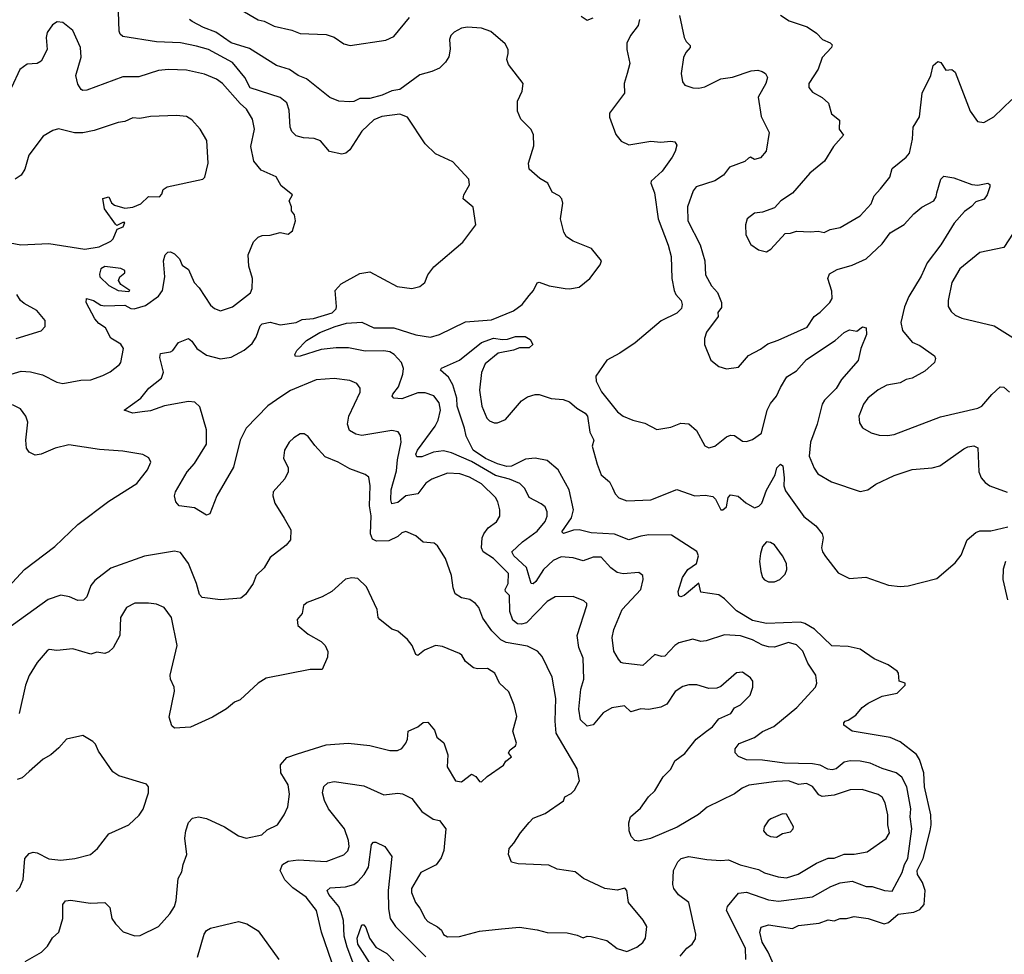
# Model space of a CAD drawing. Extents: x 1690054 to 1842981, y 782881 to 914114.
# Tile 445 of 656: x 1785468 to 1790408, y 802225 to 806914. Entities that reach past the tile are written whole.
import ezdxf

# ---------------------------------------------------------------- set-up
doc = ezdxf.new("R2010")
doc.units = 0

msp = doc.modelspace()

# ---------------------------------------------------------------- linework, layer by layer
at = {"layer": '0CON10XD'}
for points in [[(1788787.1, 802705), (1788825, 802714.7), (1788915, 802700), (1788985, 802695.3), (1789025, 802699.3), (1789083, 802673), (1789175, 802650), (1789205, 802633.2), (1789273, 802613), (1789315, 802608.7), (1789373.2, 802626.8), (1789465, 802681.9), (1789525, 802706.7), (1789555, 802707.3), (1789605, 802727.8), (1789655, 802727.1), (1789720.3, 802739.7), (1789814.7, 802805.3), (1789831.4, 802835), (1789823.6, 802873.6), (1789822.9, 802925), (1789810, 802985), (1789795, 803012.9), (1789775, 803026.2), (1789695, 803052.5), (1789635, 803050), (1789555, 803024), (1789495, 803015.9), (1789477.7, 803025), (1789445, 803066.2), (1789415, 803081.3), (1789375, 803077.4), (1789325, 803094.7), (1789265, 803092.2), (1789127, 803073), (1789092.2, 803057.8), (1789055, 803030), (1788917.3, 802962.7), (1788874, 802926), (1788767.2, 802862.8), (1788632.5, 802805), (1788575, 802792.9), (1788555, 802796.2), (1788536.2, 802815), (1788526.2, 802845), (1788524.3, 802885), (1788531.9, 802915), (1788582.2, 802957.8), (1788623.6, 803015), (1788655.5, 803045), (1788696.5, 803115), (1788735, 803154.4), (1788754.5, 803195), (1788805, 803231.8), (1788861.4, 803305), (1788913.6, 803343.6), (1788944.7, 803365.3), (1788975, 803405.6), (1789036.8, 803433.2), (1789055, 803462), (1789085, 803476), (1789133.8, 803525), (1789146.2, 803565), (1789145.7, 803595), (1789135, 803612), (1789095, 803641.2), (1789065, 803637.5), (1788985, 803569.2), (1788965, 803559.4), (1788925, 803558.5), (1788865, 803576.7), (1788825, 803576.9), (1788795, 803568.9), (1788756.9, 803543.1), (1788715, 803479.2), (1788685.4, 803464.6), (1788625, 803452.7), (1788585, 803456.2), (1788535, 803442.2), (1788501.7, 803471.7), (1788438.6, 803461.4), (1788395, 803436.5), (1788345, 803375.7), (1788315, 803369.2), (1788281.2, 803401.2), (1788273.1, 803455), (1788284.2, 803555), (1788298.4, 803605), (1788295, 803710), (1788273.8, 803765), (1788265.4, 803825), (1788314.3, 803975), (1788314, 803985), (1788298.3, 803998.3), (1788245, 804020.6), (1788155, 804017.7), (1788115, 803994.5), (1788011.4, 803888.6), (1787985, 803881.5), (1787965, 803883.8), (1787941.4, 803901.4), (1787926.8, 803945), (1787926, 804025), (1787905.6, 804045), (1787903.5, 804055), (1787918.6, 804085), (1787920.3, 804135), (1787845, 804211.5), (1787794, 804245), (1787785.3, 804265), (1787788.7, 804315), (1787796.1, 804335), (1787818.5, 804365), (1787860.5, 804395), (1787876.7, 804423.3), (1787877.6, 804455), (1787866.6, 804495), (1787855, 804517.5), (1787785, 804584.7), (1787725, 804619.7), (1787676, 804635), (1787615, 804638.4), (1787535, 804608.9), (1787505, 804588.5), (1787465, 804534.5), (1787405.5, 804525.5), (1787365, 804491.3), (1787335.6, 804485.6), (1787330, 804505), (1787331.9, 804555), (1787358.7, 804651.3), (1787363.4, 804706.6), (1787382.3, 804795), (1787378.6, 804828.6), (1787366.2, 804846.2), (1787335, 804853.5), (1787185, 804828.2), (1787153.9, 804833.9), (1787123, 804853), (1787112.5, 804885), (1787120, 804925), (1787175.7, 805045), (1787175.8, 805065.8), (1787159.5, 805089.5), (1787125, 805104.2), (1787045, 805113.5), (1786955, 805107.3), (1786826, 805054), (1786778.4, 805021.6), (1786713.3, 804976.7), (1786605, 804864.2), (1786574.5, 804805), (1786540.2, 804669.8), (1786456.9, 804525), (1786422.5, 804435), (1786405, 804427.5), (1786345.7, 804465.7), (1786267.5, 804475), (1786251.2, 804495), (1786244, 804525), (1786250, 804545), (1786307.9, 804645), (1786345, 804688.1), (1786404.5, 804785), (1786405, 804856), (1786371.1, 804971.1), (1786346.7, 804995), (1786315, 804998.1), (1786195, 804976.2), (1786125, 804951.8), (1786082.5, 804947.5), (1786035, 804940.8), (1785992.5, 804955), (1786075, 805015.8), (1786115.8, 805065), (1786178.9, 805115), (1786189.5, 805145), (1786170.9, 805219.1), (1786175, 805239.2), (1786225, 805248.6), (1786235.8, 805255), (1786264.7, 805295.3), (1786314.2, 805314.2), (1786331.1, 805301.1), (1786357.1, 805265), (1786405, 805231.2), (1786475, 805212.1), (1786528.7, 805221.3), (1786594.2, 805255.8), (1786635, 805290), (1786655, 805321.9), (1786675, 805378.1), (1786685, 805388.5), (1786725, 805397.5), (1786775, 805383.8), (1786855, 805394.7), (1786885, 805410.8), (1786942.5, 805415), (1787035, 805443.5), (1787055, 805464.2), (1787057.5, 805475), (1787051.2, 805555), (1787080.2, 805589.8), (1787175, 805641.5), (1787225, 805650), (1787362.5, 805575), (1787435, 805565.7), (1787475, 805575.8), (1787500, 805595), (1787516, 805635), (1787545.8, 805674.2), (1787692.1, 805797.9), (1787757.2, 805885), (1787743.4, 805973.4), (1787693.8, 806015), (1787696, 806035), (1787724.3, 806085), (1787720.8, 806115), (1787641.3, 806201.3), (1787555, 806242), (1787501.7, 806291.7), (1787413.3, 806425), (1787375, 806440.8), (1787285, 806427.9), (1787245, 806412.5), (1787184.7, 806355.3), (1787125, 806261.4), (1787105, 806244.4), (1787085, 806240), (1787022.4, 806252.4), (1786977, 806307), (1786945, 806317.9), (1786891.7, 806321.7), (1786855, 806331.1), (1786834.1, 806354.1), (1786825.5, 806375), (1786820.2, 806460.2), (1786807.8, 806497.8), (1786775, 806523.6), (1786625, 806572.7), (1786597.3, 806625), (1786535, 806700), (1786415, 806764.7), (1786355, 806782.4), (1786275, 806798.1), (1786155, 806803.9), (1785985, 806830), (1785971.8, 806841.8), (1785966.8, 806856.8), (1785963.4, 806953.4)], [(1786575.8, 806965.8), (1786664.4, 806914.4), (1786695, 806907.1), (1786745, 806882.5), (1786832.7, 806862.7), (1786875, 806845.5), (1787005, 806840.5), (1787045, 806826.7), (1787095, 806793.6), (1787125.4, 806785.4), (1787305, 806811.5), (1787345, 806830), (1787424.4, 806925.6)], [(1788285, 806932.9), (1788315, 806912), (1788345, 806923.1)], [(1788778, 806935), (1788802, 806825), (1788811.2, 806805), (1788831.2, 806785), (1788832, 806775), (1788809.6, 806750.4), (1788798.9, 806725), (1788787.5, 806645), (1788793.2, 806603.2), (1788805, 806586.2), (1788845, 806572), (1788875, 806570.6), (1788905, 806577.1), (1788985, 806617.5), (1789045, 806626.7), (1789137.9, 806657.9), (1789171.3, 806661.3), (1789193.3, 806655), (1789210, 806645), (1789219.4, 806625), (1789212.2, 806595), (1789172.9, 806525), (1789188.3, 806428.3), (1789227.7, 806347.7), (1789213.8, 806255), (1789185, 806220.5), (1789155, 806212.7), (1789135, 806224.3), (1789125, 806220), (1789106.9, 806203.1), (1789028.8, 806175), (1788999.2, 806135), (1788955, 806106.2), (1788861.9, 806075), (1788846.5, 806055), (1788818.9, 805975), (1788820, 805905), (1788882.9, 805785), (1788906.2, 805705), (1788908.1, 805635), (1788939.1, 805579.1), (1788968.6, 805545), (1788990, 805495), (1788989.7, 805470.3), (1788970, 805445), (1788972, 805425), (1788913.3, 805346.7), (1788904.2, 805315), (1788904.2, 805285), (1788935, 805206.7), (1788976.2, 805175), (1789015, 805161.9), (1789075, 805170.8), (1789125, 805229.2), (1789185, 805261.4), (1789221.2, 805288.8), (1789274, 805306), (1789418.3, 805371.7), (1789453.3, 805425), (1789485, 805446.9), (1789532.5, 805495), (1789544.4, 805515), (1789542.8, 805552.8), (1789522.5, 805615), (1789530.9, 805639.1), (1789569.5, 805660.5), (1789645, 805682.1), (1789715.7, 805714.3), (1789795, 805789.5), (1789835.8, 805845), (1789905, 805886.9), (1789955, 805940.5), (1789995, 805973.1), (1790054.4, 806005.6), (1790066, 806025), (1790069.2, 806045), (1790090, 806115), (1790105, 806130), (1790155, 806121.2), (1790245, 806086.9), (1790275, 806084.3), (1790325, 806093.8), (1790335, 806087.5), (1790335.8, 806075), (1790321.4, 806035), (1790306.3, 806013.7), (1790265, 806000.8), (1790243.4, 805976.6), (1790207.9, 805952.1), (1790157.1, 805892.9), (1790089.1, 805785), (1790021.8, 805695), (1789991.8, 805628.2), (1789928.8, 805525), (1789906.7, 805473.3), (1789889.6, 805395), (1789896.7, 805355), (1789945, 805296.7), (1789985, 805280), (1790057.6, 805227.6), (1790062.9, 805215), (1790058.6, 805195), (1790009.5, 805150.5), (1789945, 805116.4), (1789915, 805109.6), (1789885, 805092.3), (1789818.9, 805081.1), (1789775, 805057.8), (1789724, 805015), (1789701.9, 804985), (1789677.5, 804925), (1789681.2, 804891.2), (1789697.3, 804867.3), (1789740.9, 804840.9), (1789779.7, 804829.7), (1789822.4, 804827.6), (1789855, 804833.1), (1790088.7, 804921.3), (1790275.8, 804965), (1790295, 804975.5), (1790345, 805034.3), (1790387.5, 805072.5), (1790405, 805070), (1790434.4, 805045)], [(1789285, 806936.7), (1789328.3, 806908.3), (1789418.3, 806878.3), (1789465, 806846.7), (1789496.7, 806815), (1789535, 806798.8), (1789545, 806787.5), (1789541.2, 806775), (1789494.3, 806725), (1789473.8, 806666.2), (1789427.5, 806595), (1789427.5, 806575), (1789445, 806550), (1789495, 806523.8), (1789525.7, 806495.7), (1789541.4, 806441.4), (1789580.8, 806410.8), (1789579.6, 806365), (1789601.2, 806335), (1789551.1, 806278.9), (1789506.2, 806203.8), (1789432, 806145), (1789346.2, 806043.8), (1789286.7, 806005), (1789255, 805971.2), (1789195, 805948), (1789155, 805943.8), (1789117.5, 805915), (1789108.8, 805885), (1789111.2, 805835), (1789136.4, 805786.4), (1789175, 805760), (1789215, 805750), (1789237, 805763), (1789308.3, 805841.7), (1789335, 805843.3), (1789365.9, 805854.1), (1789435, 805849.2), (1789475, 805852.9), (1789505, 805846.9), (1789535, 805861.4), (1789585, 805871.9), (1789685, 805930), (1789740, 805990), (1789755, 806030), (1789786.5, 806065), (1789833.1, 806125), (1789845, 806167.1), (1789915.5, 806224.5), (1789932, 806245), (1789946.7, 806315), (1789951.5, 806375), (1789982.7, 806427.3), (1789995.5, 806545), (1790039.5, 806635), (1790051.4, 806685), (1790075, 806704), (1790090, 806700), (1790115, 806661.2), (1790145, 806664.2), (1790161.7, 806651.7), (1790237.1, 806455), (1790273, 806403), (1790305, 806398.8), (1790355, 806427.5), (1790445.4, 806514.6)], [(1785335, 805109.2), (1785475, 805151.5), (1785522.2, 805147.8), (1785583.1, 805133.1), (1785655, 805095.6), (1785685, 805089.5), (1785775, 805105.6), (1785825, 805107.8), (1785885, 805129.4), (1785922.6, 805147.4), (1785968.8, 805185), (1785975.8, 805195), (1785989.1, 805265), (1785975, 805286.9), (1785925, 805315.6), (1785898.1, 805368.1), (1785865, 805390.8), (1785845, 805414), (1785801.4, 805495), (1785802.5, 805515), (1785838.8, 805505), (1785875, 805481.9), (1785895, 805477.9), (1785995, 805481.8), (1786025, 805465.2), (1786042.9, 805462.9), (1786099.2, 805480.8), (1786165, 805526.9), (1786184.4, 805555), (1786195.4, 805625), (1786190, 805705), (1786198, 805735), (1786211.7, 805748.3), (1786225, 805750), (1786245, 805740), (1786269.4, 805715), (1786283.3, 805683.3), (1786315, 805660.8), (1786343.8, 805595), (1786369.2, 805569.2), (1786425, 805482), (1786445, 805466), (1786475.8, 805454.2), (1786535.6, 805474.4), (1786625.5, 805544.5), (1786634.2, 805565), (1786635.6, 805615), (1786617.9, 805677.9), (1786613.8, 805735), (1786640.3, 805799.7), (1786665, 805823.8), (1786685, 805830.8), (1786725, 805832.5), (1786775, 805846.7), (1786815, 805837.5), (1786837.5, 805855), (1786852.5, 805905), (1786847.5, 805935), (1786832.5, 805955), (1786832.5, 805975), (1786820, 806005), (1786837.5, 806035), (1786780.7, 806080.7), (1786755.5, 806125.5), (1786680.2, 806160.2), (1786642, 806205), (1786627.6, 806277.6), (1786645.5, 806365), (1786635.5, 806415), (1786606.5, 806465), (1786573.8, 806493.8), (1786484.7, 806594.7), (1786456.2, 806616.2), (1786395, 806640.7), (1786305, 806661.8), (1786215, 806663.8), (1786165, 806659.2), (1786065, 806627.1), (1786037.1, 806627.1), (1785985, 806628.2), (1785805, 806560), (1785785, 806559.2), (1785776.2, 806565), (1785760.3, 806590.3), (1785748.9, 806635), (1785776.5, 806726.5), (1785772.5, 806775), (1785735, 806860), (1785685, 806900.6), (1785655.7, 806904.3), (1785632, 806888), (1785605, 806850), (1785600, 806825), (1785605.5, 806765), (1785575, 806706.2), (1785555, 806694), (1785505, 806692), (1785468, 806665), (1785427.3, 806575)], [(1786528.9, 806798.9), (1786452.7, 806852.7), (1786390, 806875), (1786332.5, 806905), (1786320, 806915)], [(1789111.2, 802198.8), (1789108.8, 802255), (1789014.2, 802445), (1789020, 802465), (1789075, 802531.9), (1789115, 802537.3), (1789225, 802497.9), (1789275, 802492), (1789445, 802512.5), (1789538.1, 802565), (1789585, 802583.3), (1789645, 802591.2), (1789714.6, 802564.6), (1789745.5, 802564.5), (1789806.7, 802545), (1789845, 802541.9), (1789895.4, 802635), (1789906.8, 802675), (1789923.8, 802705), (1789944.2, 802855), (1789935.8, 802915), (1789939.2, 802955), (1789918.8, 803065), (1789894.1, 803114.1), (1789865, 803134.5), (1789795, 803156.4), (1789735, 803184.6), (1789685, 803193.8), (1789635, 803196.1), (1789605, 803188.5), (1789565, 803155.3), (1789545, 803150.3), (1789523.5, 803153.5), (1789485, 803173.4), (1789445, 803180.3), (1789305, 803183), (1789195, 803199.1), (1789115, 803201.1), (1789075, 803216.9), (1789058.1, 803235), (1789058.1, 803255), (1789078.1, 803281.9), (1789155, 803312.7), (1789195, 803342.5), (1789251.9, 803368.1), (1789367.6, 803462.4), (1789461.2, 803565), (1789468, 803585), (1789462.9, 803625), (1789422.7, 803685), (1789397.9, 803745), (1789365, 803777.9), (1789325, 803788.8), (1789255, 803766.1), (1789225, 803768), (1789195.3, 803775.3), (1789145, 803803.5), (1789085, 803822.1), (1789005, 803827.5), (1788913, 803797), (1788885, 803794.2), (1788844.7, 803805.3), (1788775, 803786.9), (1788755, 803773.8), (1788705, 803721.5), (1788688.3, 803718.3), (1788655, 803728.8), (1788595, 803673.3), (1788495, 803686), (1788485, 803689.2), (1788472.9, 803705), (1788449.4, 803745), (1788440.5, 803815), (1788448.9, 803855), (1788490.7, 803955), (1788584.5, 804055), (1788596.7, 804105), (1788594, 804125), (1788575, 804140), (1788495, 804134.6), (1788465, 804141.3), (1788433.8, 804163.8), (1788385, 804217.5), (1788345, 804217.9), (1788295, 804199.6), (1788245, 804213.5), (1788185, 804218.5), (1788145, 804201.1), (1788096.2, 804155), (1788057.3, 804095), (1788045, 804084.4), (1788035, 804085.8), (1788010.3, 804165), (1787946.5, 804225), (1787938, 804245), (1787990.8, 804295), (1788065, 804347.3), (1788105, 804395.7), (1788115, 804423.3), (1788114.6, 804445), (1788105, 804470), (1788085, 804484.5), (1788025, 804517.1), (1788001.7, 804561.7), (1787977.5, 804587.5), (1787925, 804609.2), (1787855, 804626.6), (1787735, 804697.4), (1787635, 804741.2), (1787595, 804751.2), (1787545, 804743.6), (1787485, 804720.9), (1787460.6, 804720.6), (1787455.5, 804735), (1787464.7, 804755), (1787552.8, 804875), (1787568.4, 804905), (1787579.7, 804955), (1787572.7, 804992.7), (1787546.3, 805026.3), (1787502, 805042), (1787465, 805042.2), (1787385, 805012.8), (1787345, 805015.8), (1787337.1, 805025), (1787340.5, 805035), (1787367.8, 805072.2), (1787389.8, 805135), (1787393.3, 805165), (1787383.2, 805195), (1787347.2, 805235), (1787325, 805247.7), (1787295, 805253.5), (1787202, 805252), (1787117.7, 805267.7), (1787055, 805267.5), (1786980.8, 805259.2), (1786875, 805225.8), (1786852.5, 805225), (1786848, 805235), (1786858.1, 805255), (1786906.9, 805305), (1786974.3, 805345), (1787051.2, 805375), (1787107.9, 805392.1), (1787185, 805397.5), (1787245, 805368.2), (1787345, 805368.6), (1787455, 805332.4), (1787529.4, 805320.6), (1787575, 805335.5), (1787705, 805397.9), (1787835, 805407.6), (1787946.3, 805453.7), (1787989.4, 805485), (1788025, 805530), (1788045.7, 805555), (1788065, 805593.3), (1788075, 805598), (1788125, 805578.9), (1788205, 805565.6), (1788226.8, 805563.2), (1788275, 805572.5), (1788328, 805615), (1788380, 805685), (1788386.7, 805705), (1788336.3, 805766.3), (1788245, 805802.5), (1788211.2, 805825), (1788198.6, 805848.6), (1788182.1, 805915), (1788193.6, 805993.6), (1788188.9, 806015), (1788175, 806030), (1788138.8, 806048.8), (1788117.5, 806095), (1788077.7, 806117.7), (1788024.3, 806165), (1788020.6, 806195), (1788048.1, 806281.9), (1788046.5, 806336.5), (1788035, 806363.8), (1787982, 806415), (1787965.8, 806455), (1787966, 806505), (1787989.2, 806555), (1787993.8, 806595), (1787920.3, 806690.3), (1787912.5, 806715), (1787918.1, 806745), (1787918.1, 806765), (1787903.4, 806793.4), (1787832.5, 806855), (1787785, 806872.7), (1787715, 806876.5), (1787685, 806871.9), (1787647.8, 806852.2), (1787631.4, 806835), (1787624.5, 806815), (1787627.2, 806767.2), (1787621.4, 806728.6), (1787605, 806701.1), (1787575, 806671.1), (1787536.1, 806653.9), (1787475, 806638.1), (1787375, 806564.2), (1787335, 806556.8), (1787285.8, 806535), (1787225, 806519.4), (1787175, 806518.6), (1787145, 806503.5), (1787125, 806501.5), (1787070, 806505), (1787024.7, 806524.7), (1786907.5, 806617.5), (1786865.8, 806635), (1786821.2, 806665), (1786756.2, 806685), (1786620.5, 806770.5), (1786528.9, 806798.9)], [(1788578.5, 806915), (1788570.5, 806885), (1788531.9, 806835), (1788515, 806797.5), (1788514.4, 806765), (1788528.5, 806695), (1788516, 806645), (1788500, 806595), (1788502.9, 806545), (1788427.1, 806445), (1788427.1, 806425), (1788458.6, 806338.6), (1788486.2, 806305), (1788525, 806287.1), (1788634.5, 806305.5), (1788685, 806300), (1788735, 806305.7), (1788755, 806300.8), (1788764.3, 806285), (1788756.9, 806253.1), (1788741.1, 806225), (1788691.1, 806155), (1788636, 806105), (1788633.8, 806095), (1788652.7, 806045), (1788671.8, 805915), (1788722.4, 805782.4), (1788736.2, 805726.2), (1788739.8, 805615), (1788750.9, 805555), (1788760.3, 805535), (1788786.2, 805506.2), (1788791.7, 805485), (1788787.7, 805465), (1788765, 805441.8), (1788687.1, 805402.9), (1788556.7, 805293.3), (1788478.7, 805241.3), (1788413.2, 805206.8), (1788358.5, 805125), (1788360.9, 805100.9), (1788387.5, 805047.5), (1788467.2, 804947.2), (1788495, 804925.6), (1788544.6, 804904.6), (1788605, 804889.5), (1788665, 804858.1), (1788735, 804870), (1788785, 804889.2), (1788825, 804886.2), (1788863, 804853), (1788906.1, 804776.1), (1788925, 804766.7), (1788955, 804773.8), (1789015, 804821.4), (1789035, 804829.2), (1789055, 804828), (1789095, 804800), (1789115, 804797.5), (1789145, 804808.6), (1789190.5, 804839.5), (1789217.9, 804955), (1789235, 804989.4), (1789265.2, 805024.8), (1789285, 805069.4), (1789316.9, 805123.1), (1789365, 805152.7), (1789415, 805210), (1789558.8, 805305), (1789605, 805345.6), (1789632.1, 805357.9), (1789668.6, 805351.4), (1789697, 805373), (1789715, 805367.5), (1789717.5, 805335), (1789687.5, 805265), (1789674.3, 805205), (1789590.7, 805109.3), (1789565, 805064.4), (1789506.2, 805005), (1789493.8, 804985), (1789469.6, 804885), (1789436.2, 804795), (1789429.5, 804725), (1789453.7, 804663.7), (1789473.1, 804635), (1789541.2, 804595), (1789685, 804547.1), (1789723.3, 804555), (1789763.3, 804583.3), (1789855, 804627.8), (1789945, 804657.1), (1790046.1, 804666.1), (1790085, 804675.8), (1790205, 804761.9), (1790225, 804771.9), (1790255, 804775.7), (1790275.6, 804765.6), (1790280, 804645), (1790292.5, 804615), (1790312.3, 804592.3), (1790336, 804576), (1790423.1, 804543.1)], [(1785385, 805801.2), (1785474.4, 805784.4), (1785615, 805791.8), (1785795, 805762.5), (1785866.7, 805775), (1785925, 805802.9), (1785937.5, 805815), (1785956.9, 805863.1), (1785987.8, 805875), (1785996.2, 805896.2), (1785985, 805897.5), (1785955, 805882.5), (1785948.3, 805888.3), (1785894.3, 805965), (1785885, 806016.7), (1785915, 806026), (1785929.2, 805995), (1785943.3, 805983.3), (1785995, 805968.8), (1786035, 805974), (1786075, 805991.2), (1786115, 806027.5), (1786170, 806025), (1786181.7, 806038.3), (1786187, 806063), (1786207.5, 806075), (1786386.2, 806115), (1786397.5, 806125), (1786413.3, 806195), (1786407.6, 806307.6), (1786373.8, 806365), (1786332.3, 806412.3), (1786305, 806428), (1786255, 806434), (1786125, 806428.6), (1786070.9, 806419.1), (1786035, 806422), (1785995, 806403.3), (1785962, 806398), (1785841.7, 806358.3), (1785785, 806347.5), (1785742.5, 806347.5), (1785663.2, 806366.8), (1785635, 806358), (1785585, 806329.2), (1785513.6, 806235), (1785493.1, 806165), (1785475.8, 806135), (1785445, 806114.6)], [(1790500, 805915), (1790405, 805771.9), (1790285, 805746.9), (1790184.3, 805665), (1790145.6, 805595), (1790125.7, 805505), (1790125.8, 805475), (1790140.7, 805450.7), (1790161.8, 805431.8), (1790195, 805416.7), (1790357.9, 805377.9), (1790450.3, 805320.3)], [(1786015, 805550), (1786020.8, 805555), (1785976.1, 805586.1), (1785963.6, 805605), (1785970, 805625), (1785995.7, 805645), (1785995.3, 805655.3), (1785976, 805666), (1785895, 805676.3), (1785875.3, 805665), (1785867.6, 805637.6), (1785870, 805625), (1785915, 805580), (1785962, 805555), (1786015, 805550)], [(1785450, 805315), (1785575, 805353.8), (1785596.2, 805375), (1785596, 805405), (1785553.3, 805455), (1785489.7, 805489.7), (1785471.2, 805505), (1785453.3, 805535)], [(1789250.8, 802175), (1789223.7, 802235), (1789193.1, 802285), (1789180.9, 802335), (1789188.3, 802361.7), (1789225, 802372.9), (1789345, 802353.8), (1789375, 802368.5), (1789479, 802381), (1789525, 802397.5), (1789555, 802393.1), (1789585, 802404.5), (1789616.2, 802403.8), (1789655, 802414.4), (1789725.7, 802404.3), (1789805, 802376.9), (1789827.5, 802385), (1789875, 802426.2), (1789953.4, 802436.6), (1789985, 802449.2), (1790006.4, 802475), (1790010.6, 802545), (1789997.4, 802585), (1789972.3, 802625), (1789971.1, 802645), (1790000.6, 802705), (1790035.9, 802844.1), (1790041.9, 802875), (1790039.3, 802925), (1790007.8, 803065), (1790004.2, 803135), (1789982.9, 803202.9), (1789967.5, 803227.5), (1789885, 803290.9), (1789835, 803313.2), (1789644.6, 803344.6), (1789603.3, 803375), (1789603, 803387), (1789610, 803395), (1789625, 803398.8), (1789662.5, 803425), (1789695, 803462.5), (1789725, 803484.2), (1789795, 803520), (1789870, 803535), (1789910, 803575), (1789910, 803585), (1789880, 803595), (1789876.7, 803635), (1789870, 803645), (1789825, 803676.9), (1789755, 803706.9), (1789685, 803756.1), (1789625, 803769.7), (1789543.3, 803773.3), (1789455, 803856.8), (1789407.3, 803885), (1789385, 803890.7), (1789215, 803884.8), (1789145, 803900.4), (1789065, 803948.7), (1789005, 804008.5), (1788975, 804028.8), (1788885, 804042.5), (1788875, 804087.5), (1788802.5, 804025), (1788785, 804018.8), (1788775, 804023.3), (1788771.2, 804045), (1788793.1, 804115), (1788820, 804155), (1788863.8, 804185), (1788873.8, 804225), (1788865, 804246.7), (1788737.7, 804327.7), (1788625, 804329.3), (1788585, 804323.4), (1788525, 804303.8), (1788453.1, 804333.1), (1788335, 804338.9), (1788275, 804354.3), (1788246.9, 804353.1), (1788196.7, 804336.7), (1788188.2, 804345), (1788236.4, 804415), (1788247.2, 804455), (1788225.3, 804555), (1788170, 804655), (1788115, 804702.5), (1788054.6, 804714.6), (1788005, 804710), (1787935, 804673.5), (1787912.2, 804672.2), (1787865, 804685.4), (1787805, 804712.7), (1787742.7, 804755), (1787707.5, 804825), (1787700, 804865), (1787663.1, 804975), (1787661.2, 805015), (1787641.7, 805081.7), (1787620, 805120), (1787580, 805155), (1787585, 805165.7), (1787674.6, 805205.4), (1787785.7, 805295), (1787845, 805316.2), (1787890.5, 805310.5), (1787915, 805311.2), (1787955, 805324.3), (1788004.3, 805324.3), (1788029.7, 805309.7), (1788043.3, 805285), (1788025, 805268), (1787975, 805267.5), (1787945, 805255.8), (1787868.3, 805241.7), (1787803.1, 805186.9), (1787785.8, 805144.2), (1787774.2, 805055.8), (1787787.5, 804975), (1787812, 804915), (1787825, 804901.2), (1787848.3, 804891.7), (1787865, 804891.2), (1787905, 804908), (1787985, 805002.5), (1788015, 805021.8), (1788055, 805034.5), (1788075, 805034.5), (1788135, 805013.6), (1788195, 805009.2), (1788227.2, 804997.2), (1788263.3, 804965), (1788305, 804940.4), (1788317.3, 804925), (1788329.2, 804845), (1788348.8, 804805), (1788340.9, 804775), (1788364.8, 804684.8), (1788385, 804630.8), (1788428, 804595), (1788441.9, 804565), (1788455.6, 804535), (1788474.7, 804514.7), (1788515, 804499.5), (1788635, 804504.4), (1788765, 804556.4), (1788855, 804525.3), (1788907.9, 804527.9), (1788945, 804521.1), (1788958.9, 804508.9), (1788985, 804454.2), (1788996.7, 804455), (1789015, 804470), (1789023.2, 804516.8), (1789035, 804530), (1789073.4, 804523.4), (1789110.5, 804490.5), (1789155, 804464.3), (1789177.2, 804472.8), (1789192, 804488), (1789215, 804553.8), (1789258.7, 804631.3), (1789266, 804665), (1789285, 804684), (1789296.5, 804675), (1789303.8, 804615), (1789301.5, 804575), (1789310.3, 804550.3), (1789401.7, 804421.7), (1789462, 804375), (1789493.8, 804335), (1789498.8, 804315), (1789491.4, 804265), (1789495.7, 804245), (1789510.7, 804220.7), (1789575, 804139.4), (1789630.7, 804110.7), (1789712.6, 804117.4), (1789827, 804077), (1789885, 804070.3), (1789925, 804073.4), (1790069.2, 804110.8), (1790161.7, 804188.3), (1790192, 804228), (1790222.5, 804305), (1790265, 804342), (1790285, 804350), (1790340.3, 804349.7), (1790425, 804370)], [(1785411.2, 804068.8), (1785491.4, 804155), (1785645, 804270.4), (1785758.9, 804381.1), (1785915, 804499.1), (1786055, 804587.5), (1786110, 804655), (1786126.2, 804695), (1786115.9, 804715.9), (1786085, 804732), (1785985, 804749.5), (1785868, 804758), (1785715, 804781.2), (1785645.3, 804764.7), (1785575, 804733.5), (1785545, 804728.6), (1785516.2, 804745), (1785501.4, 804765), (1785499.5, 804805), (1785508.8, 804895), (1785499.2, 804925), (1785471.3, 804961.3), (1785432.7, 804982.7)], [(1787033.8, 802185), (1786982.3, 802335), (1786956.9, 802445), (1786905, 802511.8), (1786838.4, 802558.4), (1786798.3, 802598.3), (1786775.6, 802645), (1786786.7, 802675), (1786815, 802692), (1786865, 802699.5), (1787005, 802690), (1787095, 802724.3), (1787115, 802743.8), (1787120.6, 802765), (1787117.5, 802795), (1787097.5, 802855), (1787018.2, 802955), (1786997.2, 802997.2), (1786986.7, 803035), (1786993.3, 803066.7), (1787014.7, 803085.3), (1787045, 803092.5), (1787195, 803070), (1787295, 803025.6), (1787365, 803033.1), (1787389.1, 803029.1), (1787436.2, 803006.2), (1787485, 802942), (1787543, 802903), (1787575, 802896), (1787605.8, 802855), (1787595.7, 802745), (1787582, 802708), (1787556.8, 802673.2), (1787480, 802635), (1787434.5, 802555), (1787434.5, 802535), (1787453.5, 802485), (1787475.9, 802455.9), (1787501.9, 802405), (1787515, 802389.2), (1787565, 802362.5), (1787584.2, 802345), (1787595, 802323.8), (1787615, 802311.9), (1787675, 802314.4), (1787775, 802341.4), (1787885, 802352.2), (1787975, 802360.8), (1788065, 802348.1), (1788115, 802334.4), (1788215, 802331.9), (1788265, 802321.5), (1788295, 802306.9), (1788315, 802315.6), (1788335, 802314.4), (1788413.7, 802293.7), (1788465, 802254.2), (1788515, 802239.2), (1788565, 802260), (1788595, 802284.2), (1788607.5, 802305), (1788613.8, 802365), (1788595.8, 802395.8), (1788523.3, 802485), (1788514.1, 802544.1), (1788505, 802556.2), (1788465, 802545.8), (1788404.3, 802554.3), (1788297.5, 802605), (1788255, 802638.8), (1788165, 802652), (1788122.7, 802672.7), (1787968.3, 802678.3), (1787935, 802687.5), (1787921.2, 802725), (1787923.8, 802755), (1787947.9, 802782.1), (1787980, 802835), (1788025, 802886.7), (1788045, 802908.6), (1788105, 802931.9), (1788196.7, 802995), (1788203.8, 803015), (1788235, 803030.8), (1788251.7, 803048.3), (1788276, 803095), (1788264.4, 803155), (1788159.6, 803335), (1788154.6, 803395), (1788158.2, 803508.2), (1788140, 803615), (1788089.6, 803719.6), (1788066.3, 803746.3), (1788015, 803771.5), (1787909.2, 803789.2), (1787881.9, 803801.9), (1787837.6, 803847.6), (1787791.1, 803911.1), (1787771.9, 803965), (1787755.6, 803985.6), (1787725.7, 804005.7), (1787685, 804013.3), (1787652.9, 804032.9), (1787642.8, 804062.8), (1787634.5, 804125), (1787605, 804210), (1787564.1, 804274.1), (1787547.7, 804287.7), (1787492.7, 804292.7), (1787455, 804323.8), (1787405, 804346), (1787385, 804340), (1787365, 804321.4), (1787320.6, 804299.4), (1787258.5, 804298.5), (1787238.2, 804308.2), (1787227.6, 804335), (1787230.7, 804425), (1787222.8, 804475), (1787226.2, 804576.2), (1787218.9, 804618.9), (1787201.7, 804631.7), (1787125, 804660), (1787066.2, 804695), (1787001.4, 804721.4), (1786948, 804778), (1786915, 804823.8), (1786895, 804836.2), (1786875, 804836), (1786843.6, 804816.4), (1786820.8, 804795), (1786797.1, 804755), (1786791.9, 804715), (1786814.2, 804665), (1786814.3, 804645), (1786799.1, 804610.9), (1786740, 804545), (1786737.5, 804525), (1786748.3, 804488.3), (1786795, 804413.3), (1786828.8, 804355), (1786825.9, 804304.1), (1786805, 804277.5), (1786724.4, 804215.6), (1786695, 804163.8), (1786654.1, 804125.9), (1786638.9, 804085), (1786600.6, 804029.4), (1786578, 804012), (1786475, 804003.4), (1786383.1, 804015), (1786370.8, 804030.8), (1786355.8, 804085.8), (1786315.7, 804185.7), (1786275, 804240.8), (1786245, 804247.8), (1786095, 804222.3), (1785925, 804162.9), (1785845, 804101.1), (1785825.4, 804075), (1785805, 804018), (1785787.6, 804002.4), (1785760.3, 804000.3), (1785718.7, 804018.7), (1785675, 804026.4), (1785611.4, 804005), (1785395, 803850)], [(1789225, 804094.5), (1789255, 804094.5), (1789282, 804105), (1789308.6, 804131.4), (1789316.7, 804155), (1789314.5, 804185), (1789295.5, 804225), (1789255, 804279.2), (1789235, 804291.4), (1789215, 804294.2), (1789195, 804271.2), (1789184.2, 804235.8), (1789180.6, 804195), (1789186.9, 804145), (1789195, 804116), (1789205, 804103.1), (1789225, 804094.5)], [(1790414.4, 804195), (1790403.1, 804156.9), (1790400.8, 804105), (1790423.5, 804003.5)], [(1787949.5, 803475), (1787922.3, 803542.3), (1787874.5, 803585), (1787852, 803635), (1787815, 803658.5), (1787765, 803657.3), (1787745, 803662.7), (1787704.7, 803694.7), (1787686.7, 803725), (1787674, 803734), (1787589.3, 803769.3), (1787555, 803774.4), (1787498.9, 803751.1), (1787465, 803724.4), (1787455, 803729.2), (1787437.1, 803775), (1787414, 803805), (1787365, 803846.7), (1787335, 803856.7), (1787274.2, 803904.2), (1787266.2, 803915), (1787261.2, 803955), (1787208.3, 804068.3), (1787165, 804111.2), (1787135, 804113.8), (1787103, 804107), (1787033.3, 804045), (1786985, 804019.2), (1786909.7, 803990.3), (1786892, 803975), (1786885.6, 803935), (1786860.3, 803905), (1786863.2, 803875), (1786915, 803830.8), (1786980, 803795), (1787000.8, 803775), (1787014.1, 803744.1), (1787011.9, 803715), (1786985, 803653.8), (1786925, 803654.4), (1786705, 803610.6), (1786664.4, 803585.6), (1786575, 803502), (1786545, 803490), (1786505, 803455.7), (1786435, 803414.4), (1786325, 803364.5), (1786245, 803358.8), (1786230.9, 803370.9), (1786217.5, 803415), (1786245.4, 803545), (1786243.1, 803565), (1786224.6, 803605), (1786223.3, 803625), (1786258.6, 803775), (1786230, 803915), (1786193.3, 803965), (1786155, 803982), (1786113.9, 803986.1), (1786045, 803986), (1786004, 803965), (1785974, 803915), (1785970.8, 803825), (1785937.7, 803762.3), (1785915, 803742), (1785895, 803734.2), (1785855, 803741.4), (1785825, 803730.5), (1785735, 803757.1), (1785655, 803748.8), (1785616.1, 803753.9), (1785605, 803748), (1785555, 803688.8), (1785515.5, 803624.5), (1785496.4, 803575), (1785465, 803432.5)], [(1785495, 802188.9), (1785577.1, 802235), (1785608.1, 802265), (1785632.5, 802307.5), (1785664.5, 802335.5), (1785684.2, 802404.2), (1785684.4, 802475), (1785697.6, 802492.4), (1785725, 802496.7), (1785821.2, 802481.2), (1785895, 802484.4), (1785920.2, 802460.2), (1785929.5, 802405), (1785948.2, 802378.2), (1785987.6, 802337.6), (1786045, 802317.5), (1786071.7, 802318.3), (1786165, 802364), (1786221.4, 802428.6), (1786244.3, 802465), (1786253.3, 802495), (1786262.5, 802605), (1786281.4, 802638.6), (1786288.1, 802675), (1786307.3, 802725), (1786297.3, 802807.3), (1786301.1, 802845), (1786314.6, 802885.4), (1786335, 802908.6), (1786365, 802914.4), (1786405, 802906.5), (1786496.2, 802865), (1786565, 802820), (1786605, 802808), (1786682.5, 802825), (1786710.3, 802849.7), (1786761.2, 802875), (1786795.7, 802924.3), (1786814, 802965), (1786821.2, 803028.8), (1786814.3, 803075), (1786778.8, 803135), (1786776, 803175), (1786808.3, 803211.7), (1786861.2, 803231.2), (1787005, 803275.6), (1787115.5, 803284.5), (1787225, 803272.7), (1787325, 803246.8), (1787362.9, 803247.1), (1787385, 803257.5), (1787405.6, 803285), (1787414.4, 803305), (1787417.5, 803345), (1787465, 803365.8), (1787491.9, 803388.1), (1787515, 803388.8), (1787548.8, 803348.8), (1787560.8, 803315), (1787595.6, 803285.6), (1787615.5, 803225), (1787612.9, 803165), (1787655, 803095.8), (1787685, 803090), (1787735, 803129.4), (1787756.9, 803116.9), (1787775, 803092), (1787785, 803090), (1787812.7, 803117.3), (1787895, 803173.8), (1787906.9, 803193.1), (1787935.7, 803215), (1787920, 803235), (1787929.1, 803250.9), (1787955, 803271.2), (1787960, 803285), (1787942.2, 803345), (1787962.3, 803417.7), (1787949.5, 803475)], [(1785450.7, 802539.3), (1785469.5, 802560.5), (1785485, 802600), (1785494.2, 802705), (1785515, 802731.2), (1785535, 802738), (1785555, 802734), (1785615, 802704.3), (1785675, 802697.8), (1785743.8, 802706.2), (1785823.3, 802725), (1785858, 802755), (1785915, 802828.8), (1786015, 802873.8), (1786067, 802923), (1786086.8, 802953.2), (1786114, 803035), (1786113.8, 803065), (1786105, 803078.8), (1785965, 803120), (1785935, 803140), (1785864.2, 803244.2), (1785848.8, 803278.8), (1785835, 803293.3), (1785785, 803322.5), (1785703.3, 803305), (1785665, 803260), (1785623.8, 803225), (1785586.3, 803203.7), (1785515, 803141.4), (1785479.8, 803110.2), (1785455, 803101.1)], [(1789265, 802812.9), (1789295, 802830.8), (1789335, 802838.8), (1789348.8, 802855), (1789350, 802865), (1789315, 802927.1), (1789295, 802930), (1789237.5, 802905), (1789223.3, 802895), (1789203.3, 802865), (1789200, 802845), (1789215, 802826.2), (1789235, 802816), (1789265, 802812.9)], [(1787154.7, 802145.3), (1787110.3, 802259.7), (1787096.3, 802315), (1787091.9, 802395), (1787081.7, 802435), (1787068.9, 802465), (1787019.2, 802525), (1787011.1, 802545), (1787025, 802558.9), (1787103.2, 802563.2), (1787145, 802575.3), (1787165, 802589.4), (1787196.6, 802625), (1787217.3, 802662.7), (1787233.8, 802775), (1787243.2, 802786.8), (1787255, 802787.8), (1787300, 802765), (1787335.6, 802715.6), (1787317, 802545), (1787317.8, 802452.2), (1787327.5, 802405), (1787353.7, 802363.7), (1787505, 802212.1)], [(1788781.5, 802215), (1788814.5, 802255), (1788841.9, 802275), (1788858.3, 802301.7), (1788860.4, 802325), (1788825.6, 802485), (1788773.5, 802523.5), (1788750.8, 802555), (1788744.6, 802575), (1788748.8, 802645), (1788770.5, 802689.5), (1788787.1, 802705)], [(1786359.8, 802210.2), (1786394.2, 802325.8), (1786405, 802343.5), (1786425, 802355.3), (1786565, 802390), (1786608, 802378), (1786665, 802342), (1786768.1, 802198.1)], [(1787223.4, 802183.4), (1787164, 802275), (1787161.6, 802305), (1787185, 802372.5), (1787195, 802373.3), (1787205, 802358.8), (1787223.8, 802305), (1787255, 802260), (1787309.3, 802229.3), (1787345, 802192.5)]]:
    msp.add_lwpolyline(points, dxfattribs=at)

doc.saveas('drawing.dxf')
